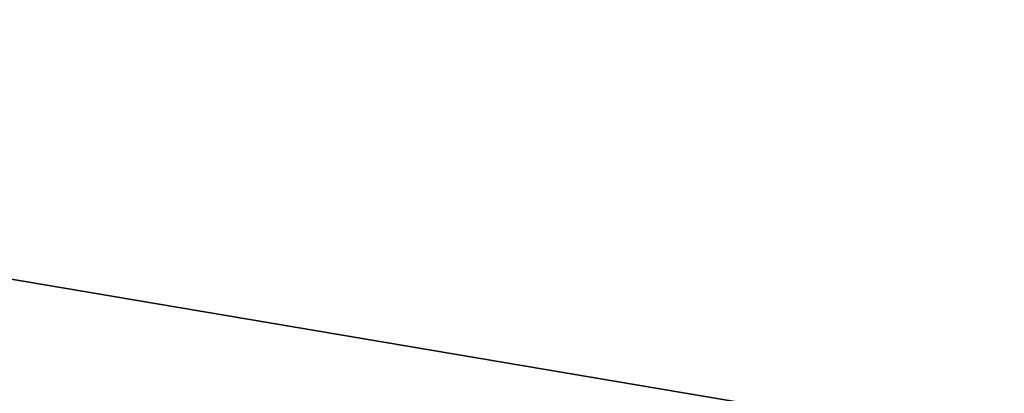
# Model space of a CAD drawing. Extents: x 0 to 80, y 0 to 80.
# Tile 469 of 656: x 9.283046 to 9.283366, y 35.422039 to 35.42216. Entities that reach past the tile are written whole.
import ezdxf

# ---------------------------------------------------------------- set-up
doc = ezdxf.new("R2010")
doc.units = 0
doc.header["$LTSCALE"] = 25.4
doc.layers.get('0').update_dxf_attribs({"color": 13, "linetype": 'CONTINUOUS'})

# ---------------------------------------------------------------- blocks, each defined once
blk = doc.blocks.new('ORBIT-I-KINKIET-20-7806-78')
at = {"color": 7}
blk.add_line((26.40274239, 35.64608002, 302.38388062), (25.67843819, 35.76836014, 302.75234985), dxfattribs=at)
blk.add_line((26.40274239, 35.64608002, 302.38388062), (25.67843819, 35.76836014, 302.75234985), dxfattribs=at)
mesh = blk.add_polyface(dxfattribs=at)
corners = [(25.93508911, 35.76836014, 344.92849731), (25.20296288, 35.64608002, 344.54324341), (25.93508911, 35.64608002, 344.92849731)]
mesh.append_faces([[corners[k] for k in face] for face in [(0, 1, 2)]], dxfattribs={"color": 7})
mesh = blk.add_polyface(dxfattribs=at)
corners = [(25.93508911, 35.76836014, 344.92849731), (25.20296288, 35.76836014, 344.54324341), (25.20296288, 35.64608002, 344.54324341)]
mesh.append_faces([[corners[k] for k in face] for face in [(0, 1, 2)]], dxfattribs={"color": 7})
mesh = blk.add_polyface(dxfattribs=at)
corners = [(26.40274239, 35.64608002, 302.38388062), (25.67843819, 35.76836014, 302.75234985), (26.40274239, 35.76836014, 302.38388062)]
mesh.append_faces([[corners[k] for k in face] for face in [(0, 1, 2)]], dxfattribs={"color": 7})
mesh = blk.add_polyface(dxfattribs=at)
corners = [(26.40274239, 35.64608002, 302.38388062), (25.67843819, 35.64608002, 302.75234985), (25.67843819, 35.76836014, 302.75234985)]
mesh.append_faces([[corners[k] for k in face] for face in [(0, 1, 2)]], dxfattribs={"color": 7})

msp = doc.modelspace()

# ---------------------------------------------------------------- block references
at = {"color": 0}
msp.add_blockref('ORBIT-I-KINKIET-20-7806-78', (-16.39661407, -0.34607825, -57.5), dxfattribs=at)

doc.saveas('drawing.dxf')
